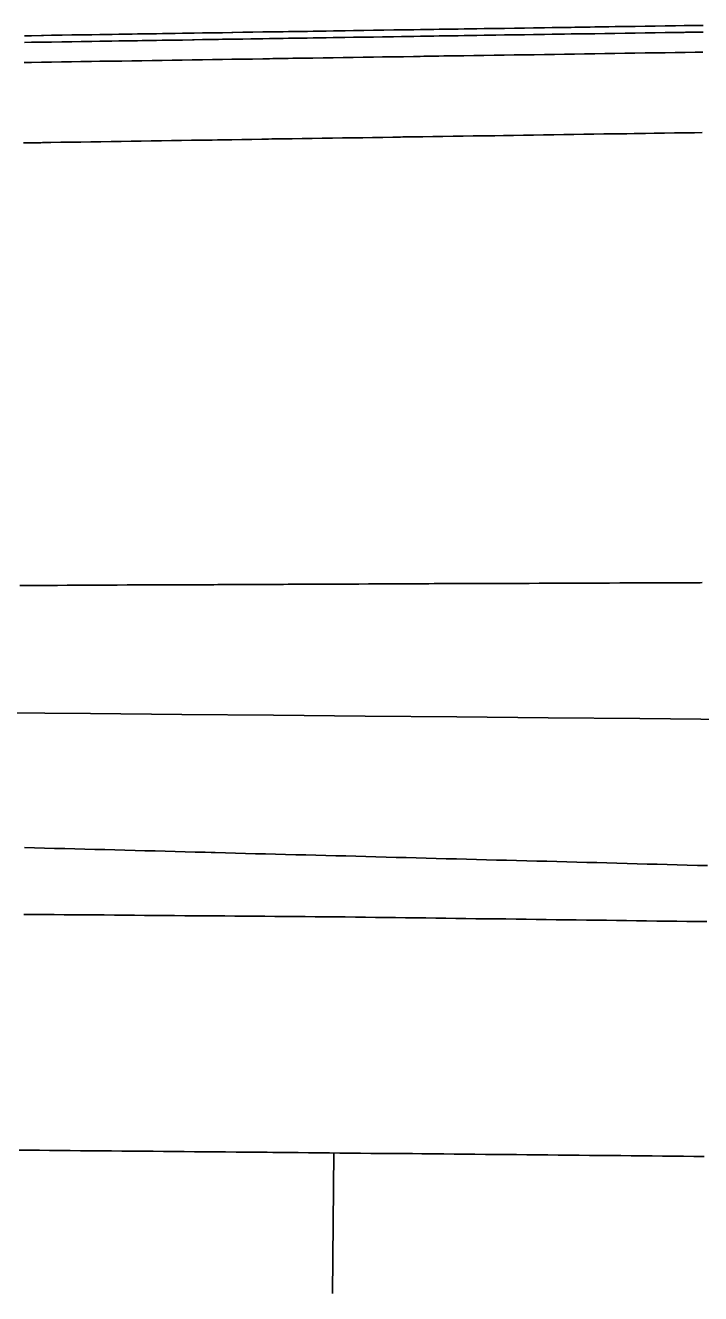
# Model space of a CAD drawing. Extents: x 2145147 to 2158018, y 137519 to 148068.
# Drawn here: x 2155216.8 to 2155284, y 142866.1 to 142992.3 of the extents above; entities that cross this region are included whole.
import ezdxf

# ---------------------------------------------------------------- set-up
doc = ezdxf.new("R2010")
doc.units = 0
doc.layers.add('EX_Align_1', color=7, linetype='Continuous')
doc.layers.add('PR_Phasing_Pavement_1', color=7, linetype='Continuous')

msp = doc.modelspace()

# ---------------------------------------------------------------- linework, layer by layer
at = {"layer": 'EX_Align_1'}
msp.add_arc((2154721.68, 85630.21), 57295.78, 89.243165, 90.409832, dxfattribs=at)
at = {"layer": 'PR_Phasing_Pavement_1'}
msp.add_line((2155247.4, 142866.07), (2155247.53, 142880.07), dxfattribs=at)
for points in [[(2155216.74, 142991.24), (2155217.44, 142991.25), (2155218.44, 142991.27), (2155218.62, 142991.27), (2155219.44, 142991.29), (2155220.44, 142991.3), (2155220.5, 142991.3), (2155221.44, 142991.32), (2155222.37, 142991.33), (2155222.44, 142991.33), (2155223.45, 142991.35), (2155224.25, 142991.36), (2155224.45, 142991.37), (2155225.45, 142991.38), (2155226.12, 142991.39), (2155226.45, 142991.4), (2155227.45, 142991.41), (2155228, 142991.42), (2155228.45, 142991.43), (2155229.45, 142991.44), (2155229.88, 142991.45), (2155230.46, 142991.46), (2155231.46, 142991.48), (2155231.75, 142991.48), (2155232.46, 142991.49), (2155233.46, 142991.51), (2155233.63, 142991.51), (2155234.46, 142991.52), (2155235.46, 142991.54), (2155235.5, 142991.54), (2155236.06, 142991.55), (2155236.46, 142991.55), (2155237.38, 142991.57), (2155237.47, 142991.57), (2155238.47, 142991.59), (2155239.26, 142991.6), (2155239.47, 142991.6), (2155240.47, 142991.62), (2155241.13, 142991.63), (2155241.47, 142991.63), (2155242.47, 142991.65), (2155243.01, 142991.66), (2155243.47, 142991.66), (2155244.47, 142991.68), (2155244.89, 142991.68), (2155245.48, 142991.69), (2155246.48, 142991.71), (2155246.76, 142991.71), (2155247.48, 142991.72), (2155248.48, 142991.74), (2155248.64, 142991.74), (2155249.48, 142991.76), (2155250.48, 142991.77), (2155250.51, 142991.77), (2155251.48, 142991.79), (2155252.39, 142991.8), (2155252.49, 142991.8), (2155253.49, 142991.82), (2155254.27, 142991.83), (2155254.49, 142991.83), (2155255.49, 142991.85), (2155256.14, 142991.86), (2155256.49, 142991.86), (2155257.49, 142991.88), (2155258.02, 142991.89), (2155258.49, 142991.89), (2155259.5, 142991.91), (2155259.89, 142991.91), (2155260.5, 142991.92), (2155261.5, 142991.94), (2155261.77, 142991.94), (2155262.5, 142991.95), (2155263.5, 142991.97), (2155263.65, 142991.97), (2155264.5, 142991.98), (2155265.5, 142992), (2155265.52, 142992), (2155266.51, 142992.01), (2155267.4, 142992.03), (2155267.51, 142992.03), (2155268.51, 142992.04), (2155269.27, 142992.06), (2155269.51, 142992.06), (2155270.51, 142992.07), (2155271.15, 142992.08), (2155271.51, 142992.09), (2155272.51, 142992.1), (2155273.03, 142992.11), (2155273.51, 142992.12), (2155274.52, 142992.13), (2155274.9, 142992.14), (2155275.52, 142992.15), (2155276.52, 142992.16), (2155276.78, 142992.17), (2155277.52, 142992.18), (2155278.52, 142992.19), (2155278.66, 142992.19), (2155279.52, 142992.21), (2155280.52, 142992.22), (2155280.53, 142992.22), (2155281.53, 142992.24), (2155282.41, 142992.25), (2155282.53, 142992.25), (2155283.53, 142992.27), (2155284.28, 142992.28)], [(2155216.74, 142990.58), (2155217.43, 142990.59), (2155218.43, 142990.6), (2155218.61, 142990.61), (2155219.44, 142990.62), (2155220.44, 142990.64), (2155220.49, 142990.64), (2155221.44, 142990.65), (2155222.37, 142990.67), (2155222.44, 142990.67), (2155223.44, 142990.68), (2155224.24, 142990.7), (2155224.44, 142990.7), (2155225.44, 142990.71), (2155226.12, 142990.73), (2155226.44, 142990.73), (2155227.45, 142990.75), (2155227.99, 142990.75), (2155228.45, 142990.76), (2155229.45, 142990.78), (2155229.87, 142990.78), (2155230.45, 142990.79), (2155231.45, 142990.81), (2155231.75, 142990.81), (2155232.45, 142990.82), (2155233.45, 142990.84), (2155233.62, 142990.84), (2155234.46, 142990.86), (2155235.46, 142990.87), (2155235.5, 142990.87), (2155236.05, 142990.88), (2155236.46, 142990.89), (2155237.37, 142990.9), (2155237.46, 142990.9), (2155238.46, 142990.92), (2155239.25, 142990.93), (2155239.46, 142990.93), (2155240.46, 142990.95), (2155241.13, 142990.96), (2155241.46, 142990.96), (2155242.47, 142990.98), (2155243, 142990.99), (2155243.47, 142991), (2155244.47, 142991.01), (2155244.88, 142991.02), (2155245.47, 142991.03), (2155246.47, 142991.04), (2155246.76, 142991.05), (2155247.47, 142991.06), (2155248.47, 142991.07), (2155248.63, 142991.08), (2155249.48, 142991.09), (2155250.48, 142991.1), (2155250.51, 142991.1), (2155251.48, 142991.12), (2155252.38, 142991.13), (2155252.48, 142991.13), (2155253.48, 142991.15), (2155254.26, 142991.16), (2155254.48, 142991.16), (2155255.48, 142991.18), (2155256.14, 142991.19), (2155256.49, 142991.2), (2155257.49, 142991.21), (2155258.01, 142991.22), (2155258.49, 142991.23), (2155259.49, 142991.24), (2155259.89, 142991.25), (2155260.49, 142991.26), (2155261.49, 142991.27), (2155261.76, 142991.28), (2155262.49, 142991.29), (2155263.49, 142991.3), (2155263.64, 142991.3), (2155264.5, 142991.32), (2155265.5, 142991.33), (2155265.52, 142991.33), (2155266.5, 142991.35), (2155267.39, 142991.36), (2155267.5, 142991.36), (2155268.5, 142991.38), (2155269.27, 142991.39), (2155269.5, 142991.39), (2155270.5, 142991.41), (2155271.14, 142991.42), (2155271.51, 142991.42), (2155272.51, 142991.44), (2155273.02, 142991.44), (2155273.51, 142991.45), (2155274.51, 142991.47), (2155274.9, 142991.47), (2155275.51, 142991.48), (2155276.51, 142991.5), (2155276.77, 142991.5), (2155277.51, 142991.51), (2155278.52, 142991.53), (2155278.65, 142991.53), (2155279.52, 142991.54), (2155280.52, 142991.56), (2155280.53, 142991.56), (2155281.52, 142991.57), (2155282.4, 142991.58), (2155282.52, 142991.59), (2155283.52, 142991.6), (2155284.28, 142991.61)], [(2155216.72, 142988.58), (2155217.42, 142988.59), (2155218.42, 142988.6), (2155218.6, 142988.61), (2155219.42, 142988.62), (2155220.42, 142988.64), (2155220.47, 142988.64), (2155221.42, 142988.65), (2155222.35, 142988.67), (2155222.42, 142988.67), (2155223.42, 142988.68), (2155224.22, 142988.7), (2155224.42, 142988.7), (2155225.43, 142988.71), (2155226.1, 142988.73), (2155226.43, 142988.73), (2155227.43, 142988.75), (2155227.98, 142988.76), (2155228.43, 142988.76), (2155229.43, 142988.78), (2155229.85, 142988.78), (2155230.43, 142988.79), (2155231.43, 142988.81), (2155231.73, 142988.81), (2155232.43, 142988.82), (2155233.44, 142988.84), (2155233.6, 142988.84), (2155234.44, 142988.86), (2155235.44, 142988.87), (2155235.48, 142988.87), (2155236.04, 142988.88), (2155236.44, 142988.89), (2155237.36, 142988.9), (2155237.44, 142988.9), (2155238.44, 142988.92), (2155239.23, 142988.93), (2155239.44, 142988.93), (2155240.45, 142988.95), (2155241.11, 142988.96), (2155241.45, 142988.97), (2155242.45, 142988.98), (2155242.99, 142988.99), (2155243.45, 142989), (2155244.45, 142989.01), (2155244.86, 142989.02), (2155245.45, 142989.03), (2155246.45, 142989.04), (2155246.74, 142989.05), (2155247.45, 142989.06), (2155248.46, 142989.07), (2155248.61, 142989.08), (2155249.46, 142989.09), (2155250.46, 142989.1), (2155250.49, 142989.1), (2155251.46, 142989.12), (2155252.37, 142989.13), (2155252.46, 142989.13), (2155253.46, 142989.15), (2155254.24, 142989.16), (2155254.46, 142989.16), (2155255.47, 142989.18), (2155256.12, 142989.19), (2155256.47, 142989.2), (2155257.47, 142989.21), (2155257.99, 142989.22), (2155258.47, 142989.23), (2155259.47, 142989.24), (2155259.87, 142989.25), (2155260.47, 142989.26), (2155261.47, 142989.27), (2155261.75, 142989.28), (2155262.47, 142989.29), (2155263.48, 142989.3), (2155263.62, 142989.3), (2155264.48, 142989.32), (2155265.48, 142989.33), (2155265.5, 142989.33), (2155266.48, 142989.35), (2155267.37, 142989.36), (2155267.48, 142989.36), (2155268.48, 142989.38), (2155269.25, 142989.39), (2155269.48, 142989.39), (2155270.49, 142989.41), (2155271.13, 142989.42), (2155271.49, 142989.42), (2155272.49, 142989.44), (2155273, 142989.44), (2155273.49, 142989.45), (2155274.49, 142989.47), (2155274.88, 142989.47), (2155275.49, 142989.48), (2155276.49, 142989.5), (2155276.75, 142989.5), (2155277.49, 142989.51), (2155278.5, 142989.53), (2155278.63, 142989.53), (2155279.5, 142989.54), (2155280.5, 142989.56), (2155280.51, 142989.56), (2155281.5, 142989.57), (2155282.38, 142989.58), (2155282.5, 142989.59), (2155283.5, 142989.6), (2155284.26, 142989.61)], [(2155216.65, 142980.58), (2155217.35, 142980.59), (2155218.35, 142980.6), (2155218.53, 142980.61), (2155219.35, 142980.62), (2155220.35, 142980.64), (2155220.4, 142980.64), (2155221.35, 142980.65), (2155222.28, 142980.67), (2155222.35, 142980.67), (2155223.35, 142980.68), (2155224.15, 142980.7), (2155224.35, 142980.7), (2155225.36, 142980.72), (2155226.03, 142980.73), (2155226.36, 142980.73), (2155227.36, 142980.75), (2155227.91, 142980.76), (2155228.36, 142980.76), (2155229.36, 142980.78), (2155229.78, 142980.78), (2155230.36, 142980.79), (2155231.36, 142980.81), (2155231.66, 142980.81), (2155232.36, 142980.83), (2155233.36, 142980.84), (2155233.53, 142980.84), (2155234.37, 142980.86), (2155235.37, 142980.87), (2155235.41, 142980.87), (2155235.96, 142980.88), (2155236.37, 142980.89), (2155237.29, 142980.9), (2155237.37, 142980.9), (2155238.37, 142980.92), (2155239.16, 142980.93), (2155239.37, 142980.93), (2155240.37, 142980.95), (2155241.04, 142980.96), (2155241.37, 142980.97), (2155242.38, 142980.98), (2155242.91, 142980.99), (2155243.38, 142981), (2155244.38, 142981.01), (2155244.79, 142981.02), (2155245.38, 142981.03), (2155246.38, 142981.04), (2155246.66, 142981.05), (2155247.38, 142981.06), (2155248.38, 142981.07), (2155248.54, 142981.08), (2155249.38, 142981.09), (2155250.38, 142981.1), (2155250.42, 142981.1), (2155251.39, 142981.12), (2155252.29, 142981.13), (2155252.39, 142981.13), (2155253.39, 142981.15), (2155254.17, 142981.16), (2155254.39, 142981.17), (2155255.39, 142981.18), (2155256.04, 142981.19), (2155256.39, 142981.2), (2155257.39, 142981.21), (2155257.92, 142981.22), (2155258.39, 142981.23), (2155259.4, 142981.24), (2155259.79, 142981.25), (2155260.4, 142981.26), (2155261.4, 142981.27), (2155261.67, 142981.28), (2155262.4, 142981.29), (2155263.4, 142981.3), (2155263.55, 142981.3), (2155264.4, 142981.32), (2155265.4, 142981.33), (2155265.42, 142981.33), (2155266.4, 142981.35), (2155267.3, 142981.36), (2155267.41, 142981.36), (2155268.41, 142981.38), (2155269.17, 142981.39), (2155269.41, 142981.39), (2155270.41, 142981.41), (2155271.05, 142981.42), (2155271.41, 142981.42), (2155272.41, 142981.44), (2155272.92, 142981.44), (2155273.41, 142981.45), (2155274.41, 142981.47), (2155274.8, 142981.47), (2155275.41, 142981.48), (2155276.42, 142981.5), (2155276.68, 142981.5), (2155277.42, 142981.51), (2155278.42, 142981.53), (2155278.55, 142981.53), (2155279.42, 142981.54), (2155280.42, 142981.56), (2155280.43, 142981.56), (2155281.42, 142981.57), (2155282.3, 142981.58), (2155282.42, 142981.59), (2155283.42, 142981.6), (2155284.18, 142981.61)], [(2155216.27, 142936.54), (2155216.97, 142936.54), (2155217.97, 142936.54), (2155218.15, 142936.54), (2155218.97, 142936.55), (2155219.97, 142936.55), (2155220.02, 142936.55), (2155220.97, 142936.56), (2155221.89, 142936.56), (2155221.97, 142936.56), (2155222.97, 142936.57), (2155223.77, 142936.57), (2155223.97, 142936.57), (2155224.97, 142936.58), (2155225.64, 142936.58), (2155225.97, 142936.58), (2155226.97, 142936.59), (2155227.52, 142936.59), (2155227.97, 142936.59), (2155228.97, 142936.59), (2155229.39, 142936.6), (2155229.97, 142936.6), (2155230.97, 142936.6), (2155231.26, 142936.6), (2155231.97, 142936.61), (2155232.97, 142936.61), (2155233.14, 142936.61), (2155233.97, 142936.62), (2155234.97, 142936.62), (2155235.01, 142936.62), (2155235.57, 142936.62), (2155235.97, 142936.63), (2155236.89, 142936.63), (2155236.97, 142936.63), (2155237.97, 142936.63), (2155238.76, 142936.64), (2155238.97, 142936.64), (2155239.97, 142936.64), (2155240.64, 142936.65), (2155240.97, 142936.65), (2155241.97, 142936.65), (2155242.51, 142936.65), (2155242.97, 142936.66), (2155243.97, 142936.66), (2155244.38, 142936.66), (2155244.97, 142936.66), (2155245.97, 142936.67), (2155246.26, 142936.67), (2155246.97, 142936.67), (2155247.97, 142936.68), (2155248.13, 142936.68), (2155248.98, 142936.68), (2155249.98, 142936.68), (2155250.01, 142936.68), (2155250.98, 142936.69), (2155251.88, 142936.69), (2155251.98, 142936.69), (2155252.98, 142936.7), (2155253.75, 142936.7), (2155253.98, 142936.7), (2155254.98, 142936.7), (2155255.63, 142936.71), (2155255.98, 142936.71), (2155256.98, 142936.71), (2155257.5, 142936.72), (2155257.98, 142936.72), (2155258.98, 142936.72), (2155259.38, 142936.72), (2155259.98, 142936.72), (2155260.98, 142936.73), (2155261.25, 142936.73), (2155261.98, 142936.73), (2155262.98, 142936.74), (2155263.12, 142936.74), (2155263.98, 142936.74), (2155264.98, 142936.74), (2155265, 142936.74), (2155265.98, 142936.75), (2155266.87, 142936.75), (2155266.98, 142936.75), (2155267.98, 142936.76), (2155268.75, 142936.76), (2155268.98, 142936.76), (2155269.98, 142936.76), (2155270.62, 142936.77), (2155270.98, 142936.77), (2155271.98, 142936.77), (2155272.5, 142936.77), (2155272.98, 142936.77), (2155273.98, 142936.78), (2155274.37, 142936.78), (2155274.98, 142936.78), (2155275.98, 142936.79), (2155276.24, 142936.79), (2155276.98, 142936.79), (2155277.98, 142936.79), (2155278.12, 142936.79), (2155278.98, 142936.8), (2155279.98, 142936.8), (2155279.99, 142936.8), (2155280.99, 142936.8), (2155281.87, 142936.81), (2155281.99, 142936.81), (2155282.99, 142936.81), (2155283.74, 142936.81), (2155283.99, 142936.81), (2155284.19, 142936.82)], [(2155216.74, 142910.46), (2155217.74, 142910.44), (2155218.74, 142910.41), (2155219.74, 142910.38), (2155220.74, 142910.36), (2155221.74, 142910.33), (2155222.74, 142910.3), (2155223.74, 142910.28), (2155224.74, 142910.25), (2155225.74, 142910.22), (2155226.74, 142910.2), (2155227.74, 142910.17), (2155228.73, 142910.14), (2155229.73, 142910.12), (2155230.73, 142910.09), (2155231.73, 142910.07), (2155232.73, 142910.04), (2155233.73, 142910.01), (2155234.73, 142909.99), (2155235.33, 142909.97), (2155235.73, 142909.96), (2155236.73, 142909.93), (2155237.73, 142909.91), (2155238.73, 142909.88), (2155239.73, 142909.85), (2155240.73, 142909.83), (2155241.73, 142909.8), (2155242.73, 142909.77), (2155243.73, 142909.75), (2155244.73, 142909.72), (2155245.73, 142909.7), (2155246.73, 142909.67), (2155247.73, 142909.64), (2155248.73, 142909.62), (2155249.73, 142909.59), (2155250.72, 142909.56), (2155251.72, 142909.54), (2155252.72, 142909.51), (2155253.72, 142909.48), (2155254.72, 142909.46), (2155255.72, 142909.43), (2155256.72, 142909.4), (2155257.72, 142909.38), (2155258.72, 142909.35), (2155259.72, 142909.33), (2155260.72, 142909.3), (2155261.72, 142909.27), (2155262.72, 142909.25), (2155263.72, 142909.22), (2155264.72, 142909.19), (2155265.72, 142909.17), (2155266.72, 142909.14), (2155267.72, 142909.11), (2155268.72, 142909.09), (2155269.72, 142909.06), (2155270.72, 142909.03), (2155271.72, 142909.01), (2155272.72, 142908.98), (2155273.71, 142908.96), (2155274.71, 142908.93), (2155275.71, 142908.9), (2155276.71, 142908.88), (2155277.71, 142908.85), (2155278.71, 142908.82), (2155279.71, 142908.8), (2155280.71, 142908.77), (2155281.71, 142908.74), (2155282.71, 142908.72), (2155283.71, 142908.69), (2155283.92, 142908.69), (2155284.71, 142908.66)], [(2155216.68, 142903.81), (2155217.68, 142903.8), (2155218.68, 142903.79), (2155219.68, 142903.79), (2155220.68, 142903.78), (2155221.68, 142903.77), (2155222.68, 142903.76), (2155223.68, 142903.75), (2155224.68, 142903.75), (2155225.68, 142903.74), (2155226.68, 142903.73), (2155227.68, 142903.72), (2155228.68, 142903.71), (2155229.68, 142903.71), (2155230.68, 142903.7), (2155231.68, 142903.69), (2155232.68, 142903.68), (2155233.68, 142903.67), (2155234.68, 142903.67), (2155235.27, 142903.66), (2155235.68, 142903.66), (2155236.67, 142903.65), (2155237.67, 142903.64), (2155238.67, 142903.63), (2155239.67, 142903.63), (2155240.67, 142903.62), (2155241.67, 142903.61), (2155242.67, 142903.6), (2155243.67, 142903.59), (2155244.67, 142903.59), (2155245.67, 142903.58), (2155246.67, 142903.57), (2155247.67, 142903.56), (2155248.67, 142903.55), (2155249.67, 142903.54), (2155250.67, 142903.53), (2155251.67, 142903.51), (2155252.67, 142903.5), (2155253.67, 142903.49), (2155254.67, 142903.47), (2155255.67, 142903.46), (2155256.67, 142903.45), (2155257.67, 142903.44), (2155258.67, 142903.42), (2155259.67, 142903.41), (2155260.66, 142903.4), (2155261.66, 142903.38), (2155262.66, 142903.37), (2155263.66, 142903.36), (2155264.66, 142903.35), (2155265.66, 142903.33), (2155266.66, 142903.32), (2155267.66, 142903.31), (2155268.66, 142903.29), (2155269.66, 142903.28), (2155270.66, 142903.27), (2155271.66, 142903.26), (2155272.66, 142903.24), (2155273.66, 142903.23), (2155274.66, 142903.22), (2155275.66, 142903.2), (2155276.66, 142903.19), (2155277.66, 142903.18), (2155278.66, 142903.17), (2155279.66, 142903.15), (2155280.66, 142903.14), (2155281.66, 142903.13), (2155282.66, 142903.11), (2155283.66, 142903.1), (2155283.86, 142903.1), (2155284.65, 142903.09)], [(2155216.22, 142880.35), (2155217.22, 142880.34), (2155218.22, 142880.33), (2155219.22, 142880.32), (2155219.23, 142880.32), (2155220.26, 142880.31), (2155221.29, 142880.3), (2155222.32, 142880.29), (2155223.35, 142880.29), (2155224.38, 142880.28), (2155225.41, 142880.27), (2155226.44, 142880.26), (2155226.62, 142880.26), (2155227.47, 142880.25), (2155228.5, 142880.24), (2155229.53, 142880.23), (2155230.57, 142880.22), (2155231.6, 142880.21), (2155232.63, 142880.2), (2155233.66, 142880.19), (2155234.03, 142880.19), (2155234.69, 142880.19), (2155235.73, 142880.18), (2155236.76, 142880.17), (2155237.79, 142880.16), (2155238.82, 142880.15), (2155239.86, 142880.14), (2155240.89, 142880.13), (2155241.45, 142880.12), (2155241.92, 142880.12), (2155242.95, 142880.11), (2155243.99, 142880.1), (2155245.02, 142880.09), (2155246.05, 142880.08), (2155247.09, 142880.07), (2155248.12, 142880.06), (2155248.87, 142880.06), (2155249.16, 142880.05), (2155250.19, 142880.04), (2155251.22, 142880.03), (2155252.26, 142880.02), (2155253.29, 142880.02), (2155254.33, 142880.01), (2155255.36, 142880), (2155256.3, 142879.99), (2155256.4, 142879.99), (2155257.43, 142879.98), (2155258.47, 142879.97), (2155259.5, 142879.96), (2155260.54, 142879.95), (2155261.57, 142879.94), (2155262.61, 142879.93), (2155263.65, 142879.92), (2155263.73, 142879.92), (2155264.68, 142879.91), (2155265.72, 142879.9), (2155266.75, 142879.89), (2155267.79, 142879.88), (2155268.4, 142879.87), (2155268.67, 142879.87), (2155268.83, 142879.87), (2155269.87, 142879.86), (2155270.9, 142879.85), (2155271.18, 142879.85), (2155271.94, 142879.84), (2155272.98, 142879.83), (2155274.01, 142879.82), (2155275.05, 142879.81), (2155276.09, 142879.8), (2155277.13, 142879.79), (2155278.17, 142879.78), (2155278.63, 142879.77), (2155279.21, 142879.77), (2155280.24, 142879.76), (2155281.28, 142879.75), (2155282.32, 142879.74), (2155283.36, 142879.73), (2155284.4, 142879.72)]]:
    msp.add_lwpolyline(points, dxfattribs=at)

doc.saveas('drawing.dxf')
